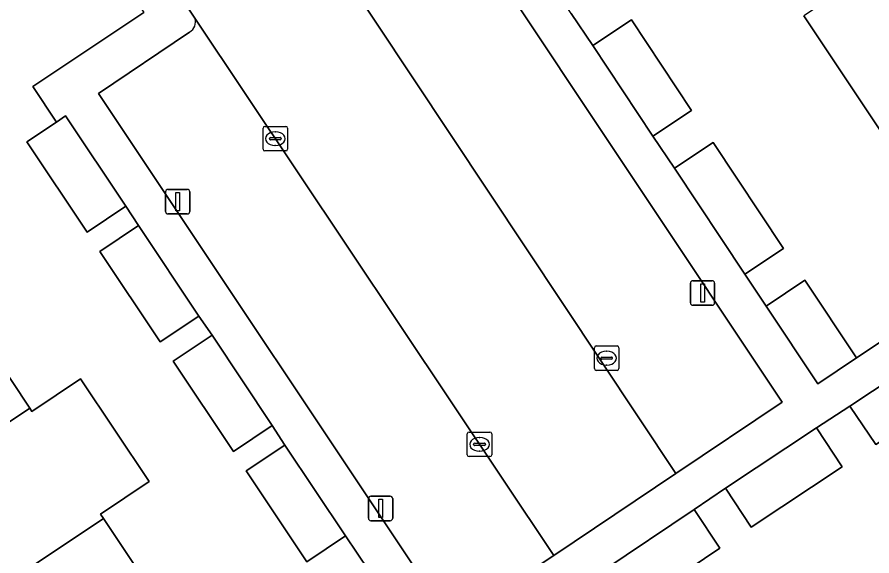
# Model space of a CAD drawing. Extents: x 158352 to 159489, y 383828 to 384603.
# Drawn here: x 158738.14 to 158773.05, y 384208.09 to 384230.08 of the extents above; entities that cross this region are included whole.
import ezdxf

# ---------------------------------------------------------------- set-up
doc = ezdxf.new("R2010")
doc.units = 0
for name, color, linetype in [('IMGEO_Erf', 7, 'Continuous'), ('IMGEO_Kolk', 7, 'Continuous'), ('IMGEO_Lichtmast', 7, 'Continuous'), ('IMGEO_Pand', 7, 'Continuous'), ('IMGEO_Parkeervlak_open', 7, 'Continuous'), ('IMGEO_Rijbaan_lokaal_open', 7, 'Continuous'), ('IMGEO_Voetpad_open', 7, 'Continuous')]:
    doc.layers.add(name, color=color, linetype=linetype)

msp = doc.modelspace()

# ---------------------------------------------------------------- linework, layer by layer
at = {"layer": 'IMGEO_Erf'}
for points in [[(158708.724, 384258.995), (158711.728, 384254.524), (158714.726, 384250.027), (158717.723, 384245.532), (158720.712, 384241.049), (158723.233, 384242.722), (158726.221, 384238.219), (158723.7, 384236.546), (158726.689, 384232.066), (158729.688, 384227.57), (158732.677, 384223.089), (158735.68, 384218.598), (158738.665, 384214.113), (158738.748, 384213.988), (158740.737, 384215.314), (158743.534, 384211.122), (158741.545, 384209.795), (158741.664, 384209.617), (158744.664, 384205.122)], [(158752.505, 384207.489), (158751.552, 384208.904), (158749.972, 384207.85), (158747.497, 384211.561), (158749.077, 384212.615), (158748.555, 384213.406), (158746.973, 384212.354), (158744.52, 384216.042), (158746.102, 384217.094), (158745.566, 384217.878), (158743.986, 384216.824), (158741.522, 384220.515), (158743.103, 384221.57), (158742.58, 384222.36), (158740.998, 384221.307), (158738.544, 384224.995), (158739.748, 384225.797), (158738.782, 384227.246), (158743.318, 384230.269)], [(158760.77, 384230.221), (158761.646, 384228.915), (158763.229, 384229.967), (158765.686, 384226.27), (158764.104, 384225.219), (158764.985, 384223.913), (158766.569, 384224.963), (158769.44, 384220.633), (158767.857, 384219.583), (158768.726, 384218.286), (158770.307, 384219.34), (158772.42, 384216.168), (158787.778, 384226.382)], [(158773.591, 384225.148), (158770.27, 384230.127)], [(158802.113, 384204.829), (158788.594, 384225.155), (158782.858, 384221.34), (158783.916, 384219.762), (158780.809, 384217.679), (158777.703, 384215.597), (158776.645, 384217.175), (158775.852, 384216.652), (158776.91, 384215.074), (158773.203, 384212.629), (158772.146, 384214.207), (158770.789, 384213.312), (158771.836, 384211.727), (158768.115, 384209.268), (158767.067, 384210.853), (158765.784, 384209.977), (158766.842, 384208.399), (158763.158, 384205.927)]]:
    msp.add_lwpolyline(points, dxfattribs=at)
at = {"layer": 'IMGEO_Kolk'}
for p, q in [((158748.261, 384225.618), (158749.113, 384225.618)), ((158748.186, 384224.692), (158748.186, 384225.544)), ((158748.674, 384225.398), (158748.699, 384225.398)), ((158749.187, 384225.544), (158749.187, 384224.692)), ((158748.445, 384225.112), (158748.445, 384225.124)), ((158748.883, 384225.075), (158748.485, 384225.075)), ((158748.488, 384225.161), (158748.886, 384225.161)), ((158748.929, 384225.124), (158748.929, 384225.112)), ((158749.113, 384224.618), (158748.261, 384224.618)), ((158748.697, 384224.838), (158748.672, 384224.838)), ((158761.715, 384215.733), (158761.715, 384216.585)), ((158761.79, 384216.659), (158762.642, 384216.659)), ((158762.716, 384216.585), (158762.716, 384215.733)), ((158762.017, 384216.202), (158762.415, 384216.202)), ((158762.203, 384216.439), (158762.228, 384216.439)), ((158761.974, 384216.153), (158761.974, 384216.165)), ((158762.412, 384216.116), (158762.014, 384216.116)), ((158762.226, 384215.879), (158762.201, 384215.879)), ((158762.458, 384216.165), (158762.458, 384216.153)), ((158762.642, 384215.659), (158761.79, 384215.659)), ((158756.525, 384212.216), (158756.525, 384213.068)), ((158756.6, 384213.142), (158757.452, 384213.142)), ((158757.526, 384213.068), (158757.526, 384212.216)), ((158756.827, 384212.685), (158757.225, 384212.685)), ((158757.013, 384212.922), (158757.038, 384212.922)), ((158756.784, 384212.636), (158756.784, 384212.648)), ((158757.222, 384212.599), (158756.824, 384212.599)), ((158757.036, 384212.362), (158757.011, 384212.362)), ((158757.268, 384212.648), (158757.268, 384212.636)), ((158757.452, 384212.142), (158756.6, 384212.142))]:
    msp.add_line(p, q, dxfattribs=at)
for points in [[(158748.261, 384225.618), (158749.113, 384225.618)], [(158748.186, 384224.692), (158748.186, 384225.544)], [(158749.187, 384225.544), (158749.187, 384224.692)], [(158749.113, 384224.618), (158748.261, 384224.618)], [(158761.715, 384215.733), (158761.715, 384216.585)], [(158761.79, 384216.659), (158762.642, 384216.659)], [(158762.716, 384216.585), (158762.716, 384215.733)], [(158762.642, 384215.659), (158761.79, 384215.659)], [(158756.525, 384212.216), (158756.525, 384213.068)], [(158756.6, 384213.142), (158757.452, 384213.142)], [(158757.526, 384213.068), (158757.526, 384212.216)], [(158757.452, 384212.142), (158756.6, 384212.142)]]:
    msp.add_lwpolyline(points, dxfattribs=at)
for centre, radius, start, end in [((158748.263, 384225.542), 0.0765, 91.552, 178.448), ((158748.263, 384225.542), 0.0765, 91.552, 178.448), ((158749.111, 384225.542), 0.0765, 1.552, 88.448), ((158749.111, 384225.542), 0.0765, 1.552, 88.448), ((158748.485, 384225.121), 0.0403, 85.8775, 175.7526), ((158748.482, 384225.111), 0.0366, 178.938, 274.7102), ((158748.886, 384225.118), 0.043, 264.8664, 352.4533), ((158748.89, 384225.123), 0.0386, 1.7309, 96.639), ((158748.263, 384224.694), 0.0765, 181.552, 268.448), ((158748.263, 384224.694), 0.0765, 181.552, 268.448), ((158749.111, 384224.694), 0.0765, 271.552, 358.448), ((158749.111, 384224.694), 0.0765, 271.552, 358.448), ((158761.792, 384216.583), 0.0765, 91.552, 178.448), ((158761.792, 384216.583), 0.0765, 91.552, 178.448), ((158762.64, 384216.583), 0.0765, 1.552, 88.448), ((158762.64, 384216.583), 0.0765, 1.552, 88.448), ((158762.014, 384216.162), 0.0403, 85.8775, 175.7526), ((158762.419, 384216.164), 0.0386, 1.7309, 96.639), ((158762.011, 384216.152), 0.0366, 178.938, 274.7102), ((158762.415, 384216.159), 0.043, 264.8664, 352.4533), ((158761.792, 384215.735), 0.0765, 181.552, 268.448), ((158761.792, 384215.735), 0.0765, 181.552, 268.448), ((158762.64, 384215.735), 0.0765, 271.552, 358.448), ((158762.64, 384215.735), 0.0765, 271.552, 358.448), ((158756.602, 384213.066), 0.0765, 91.552, 178.448), ((158756.602, 384213.066), 0.0765, 91.552, 178.448), ((158757.45, 384213.066), 0.0765, 1.552, 88.448), ((158757.45, 384213.066), 0.0765, 1.552, 88.448), ((158756.824, 384212.645), 0.0403, 85.8775, 175.7526), ((158757.229, 384212.647), 0.0386, 1.7309, 96.639), ((158756.821, 384212.635), 0.0366, 178.938, 274.7102), ((158757.225, 384212.642), 0.043, 264.8664, 352.4533), ((158756.602, 384212.218), 0.0765, 181.552, 268.448), ((158756.602, 384212.218), 0.0765, 181.552, 268.448), ((158757.45, 384212.218), 0.0765, 271.552, 358.448), ((158757.45, 384212.218), 0.0765, 271.552, 358.448)]:
    msp.add_arc(centre, radius, start, end, dxfattribs=at)
for centre, major_axis, ratio, start_param, end_param in [((158748.673, 384225.118), (-0.387, 0.002), 0.722429, 4.712389, 7.853982), ((158748.698, 384225.118), (-0.39, 0.002), 0.717154, 1.570796, 4.712389), ((158762.202, 384216.159), (-0.387, 0.002), 0.722429, 4.712389, 7.853982), ((158762.227, 384216.159), (-0.39, 0.002), 0.717154, 1.570796, 4.712389), ((158757.012, 384212.642), (-0.387, 0.002), 0.722429, 4.712389, 7.853982), ((158757.037, 384212.642), (-0.39, 0.002), 0.717154, 1.570796, 4.712389)]:
    msp.add_ellipse(centre, major_axis=major_axis, ratio=ratio, start_param=start_param, end_param=end_param, dxfattribs=at)
at = {"layer": 'IMGEO_Lichtmast'}
for p, q in [((158744.202, 384222.145), (158744.202, 384222.945)), ((158744.202, 384222.945), (158744.202, 384222.145)), ((158744.302, 384223.045), (158745.092, 384223.045)), ((158745.092, 384223.045), (158744.302, 384223.045)), ((158745.192, 384222.945), (158745.192, 384222.145)), ((158745.192, 384222.145), (158745.192, 384222.945)), ((158745.092, 384222.045), (158744.302, 384222.045)), ((158744.302, 384222.045), (158745.092, 384222.045)), ((158765.736, 384219.321), (158766.526, 384219.321)), ((158766.526, 384219.321), (158765.736, 384219.321)), ((158765.636, 384218.421), (158765.636, 384219.221)), ((158765.636, 384219.221), (158765.636, 384218.421)), ((158766.626, 384219.221), (158766.626, 384218.421)), ((158766.626, 384218.421), (158766.626, 384219.221)), ((158766.526, 384218.321), (158765.736, 384218.321)), ((158765.736, 384218.321), (158766.526, 384218.321)), ((158752.489, 384209.625), (158752.489, 384210.425)), ((158752.489, 384210.425), (158752.489, 384209.625)), ((158752.589, 384210.525), (158753.379, 384210.525)), ((158753.379, 384210.525), (158752.589, 384210.525)), ((158753.479, 384210.425), (158753.479, 384209.625)), ((158753.479, 384209.625), (158753.479, 384210.425)), ((158753.379, 384209.525), (158752.589, 384209.525)), ((158752.589, 384209.525), (158753.379, 384209.525))]:
    msp.add_line(p, q, dxfattribs=at)
for points in [[(158744.622, 384222.92), (158744.772, 384222.92), (158744.772, 384222.17), (158744.622, 384222.17), (158744.622, 384222.92)], [(158766.056, 384219.196), (158766.206, 384219.196), (158766.206, 384218.446), (158766.056, 384218.446), (158766.056, 384219.196)], [(158752.909, 384210.4), (158753.059, 384210.4), (158753.059, 384209.65), (158752.909, 384209.65), (158752.909, 384210.4)]]:
    msp.add_lwpolyline(points, dxfattribs=at)
for centre, start, end in [((158744.302, 384222.945), 90, 180), ((158744.302, 384222.945), 90, 180), ((158745.092, 384222.945), 0, 90), ((158745.092, 384222.945), 360, 90), ((158744.302, 384222.145), 180, 270), ((158744.302, 384222.145), 180, 270), ((158745.092, 384222.145), 270, 0), ((158745.092, 384222.145), 270, 0), ((158765.736, 384219.221), 90, 180), ((158765.736, 384219.221), 90, 180), ((158766.526, 384219.221), 0, 90), ((158766.526, 384219.221), 360, 90), ((158765.736, 384218.421), 180, 270), ((158765.736, 384218.421), 180, 270), ((158766.526, 384218.421), 270, 0), ((158766.526, 384218.421), 270, 0), ((158752.589, 384210.425), 90, 180), ((158752.589, 384210.425), 90, 180), ((158753.379, 384210.425), 0, 90), ((158753.379, 384210.425), 360, 90), ((158752.589, 384209.625), 180, 270), ((158752.589, 384209.625), 180, 270), ((158753.379, 384209.625), 270, 0), ((158753.379, 384209.625), 270, 0)]:
    msp.add_arc(centre, 0.1, start, end, dxfattribs=at)
at = {"layer": 'IMGEO_Pand'}
for points in [[(158781.46, 384230.393), (158778.142, 384235.374), (158770.27, 384230.127), (158773.591, 384225.148)], [(158764.104, 384225.219), (158765.686, 384226.27), (158763.229, 384229.967), (158761.646, 384228.915)], [(158740.125, 384226.048), (158739.748, 384225.797), (158738.544, 384224.995), (158740.998, 384221.307), (158742.58, 384222.36)], [(158767.857, 384219.583), (158769.44, 384220.633), (158766.569, 384224.963), (158764.985, 384223.913)], [(158743.986, 384216.824), (158745.566, 384217.878), (158743.103, 384221.57), (158741.522, 384220.515)], [(158770.839, 384215.114), (158772.42, 384216.168), (158770.307, 384219.34), (158768.726, 384218.286)], [(158735.68, 384218.598), (158727.839, 384213.375), (158730.828, 384208.891), (158738.665, 384214.113)], [(158746.973, 384212.354), (158748.555, 384213.406), (158746.102, 384217.094), (158744.52, 384216.042)], [(158773.203, 384212.629), (158776.91, 384215.074), (158775.852, 384216.652), (158772.146, 384214.207)], [(158741.664, 384209.617), (158741.545, 384209.795), (158743.534, 384211.122), (158740.737, 384215.314), (158738.748, 384213.988), (158738.665, 384214.113), (158730.828, 384208.891), (158733.825, 384204.395)], [(158768.115, 384209.268), (158771.836, 384211.727), (158770.789, 384213.312), (158767.067, 384210.853)], [(158749.972, 384207.85), (158751.552, 384208.904), (158749.077, 384212.615), (158747.497, 384211.561)], [(158763.158, 384205.927), (158766.842, 384208.399), (158765.784, 384209.977), (158762.099, 384207.505)], [(158733.825, 384204.395), (158736.823, 384199.899), (158744.664, 384205.122), (158741.664, 384209.617)]]:
    msp.add_lwpolyline(points, close=True, dxfattribs=at)
at = {"layer": 'IMGEO_Parkeervlak_open'}
for points in [[(158746.663, 384239.098), (158765.045, 384211.446), (158769.384, 384214.37), (158751.24, 384241.602), (158747.348, 384238.972)], [(158745.185, 384229.466), (158741.472, 384226.964), (158755.874, 384205.363), (158760.063, 384208.099), (158745.402, 384230.033)]]:
    msp.add_lwpolyline(points, dxfattribs=at)
msp.add_arc((158744.944, 384229.883), 0.482, 300.0143, 18.1004, dxfattribs=at)
at = {"layer": 'IMGEO_Rijbaan_lokaal_open'}
msp.add_lwpolyline([(158743.597, 384243.711), (158743.37, 384243.965), (158726.176, 384269.689), (158721.205, 384266.361), (158735.025, 384245.603), (158745.402, 384230.033), (158760.063, 384208.099), (158765.045, 384211.446), (158746.663, 384239.098), (158746.472, 384239.345)], dxfattribs=at)
at = {"layer": 'IMGEO_Voetpad_open'}
for points in [[(158787.778, 384226.382), (158772.42, 384216.168), (158770.839, 384215.114), (158768.726, 384218.286), (158767.857, 384219.583), (158764.985, 384223.913), (158764.104, 384225.219), (158761.646, 384228.915), (158760.77, 384230.221), (158758.322, 384233.895), (158757.36, 384235.363), (158754.871, 384239.063), (158754.054, 384240.358), (158752.543, 384242.59), (158758.557, 384246.623), (158763.582, 384249.979), (158762.961, 384250.932), (158762.876, 384250.875), (158746.627, 384240.029)], [(158745.402, 384230.033), (158735.025, 384245.603)], [(158747.348, 384238.972), (158751.24, 384241.602), (158769.384, 384214.37), (158765.045, 384211.446), (158760.063, 384208.099), (158755.874, 384205.363), (158741.472, 384226.964), (158745.185, 384229.466)], [(158737.74, 384238.639), (158738.272, 384237.837), (158740.351, 384234.719), (158742.43, 384231.601), (158743.318, 384230.269), (158738.782, 384227.246), (158739.748, 384225.797), (158740.125, 384226.048), (158742.58, 384222.36), (158743.103, 384221.57), (158745.566, 384217.878), (158746.102, 384217.094), (158748.555, 384213.406), (158749.077, 384212.615), (158751.552, 384208.904), (158752.505, 384207.489)], [(158762.099, 384207.505), (158765.784, 384209.977), (158767.067, 384210.853), (158770.789, 384213.312), (158772.146, 384214.207), (158775.852, 384216.652)]]:
    msp.add_lwpolyline(points, dxfattribs=at)
msp.add_arc((158744.944, 384229.883), 0.482, 300.0143, 18.1004, dxfattribs=at)

doc.saveas('drawing.dxf')
